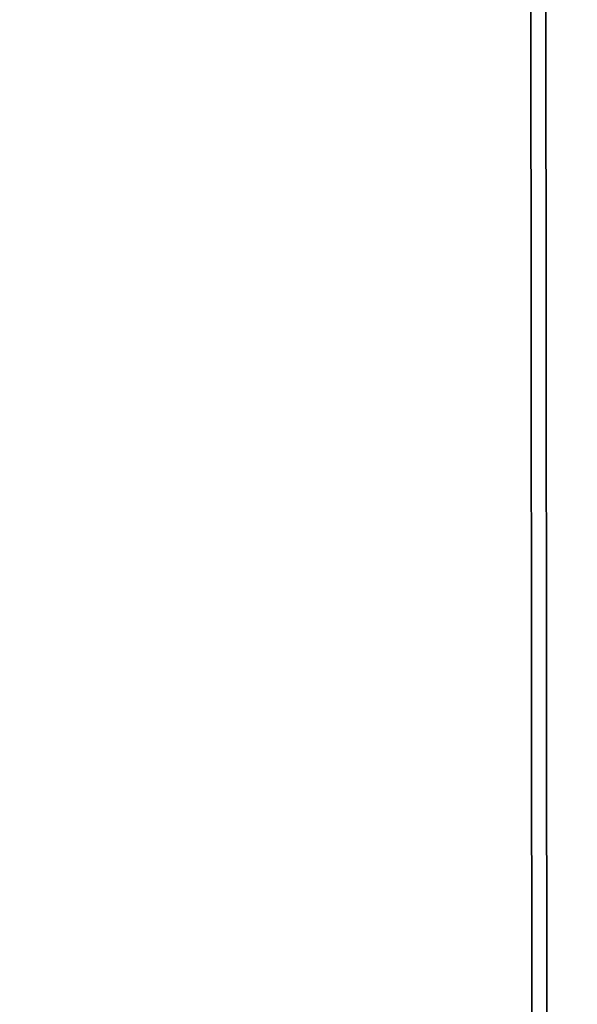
# Model space of a CAD drawing. Extents: x 219 to 498, y 110 to 382.
# Tile 495 of 656: x 349.413 to 349.523, y 116.795 to 116.989. Entities that reach past the tile are written whole.
import ezdxf

# ---------------------------------------------------------------- set-up
doc = ezdxf.new("R2010")
doc.units = 0
doc.header["$MEASUREMENT"] = 0
doc.layers.get('0').update_dxf_attribs({"color": 144, "linetype": 'CONTINUOUS'})
doc.layers.add('VOILE', color=134, linetype='CONTINUOUS')

# ---------------------------------------------------------------- blocks, each defined once
blk = doc.blocks.new('GROUPE_21')
at = {"color": 251}
for p, q in [((1.58589, 11.27163, 2.90823), (1.59743, 0.61502, 0.02231)), ((1.58354, 10.6886, 5.16361), (1.5951, 0.00614, 2.27069))]:
    blk.add_line(p, q, dxfattribs=at)
mesh = blk.add_polyface(dxfattribs=at)
corners = [(1.58589, 11.27163, 2.90823), (1.36578, 0.62081), (1.35425, 11.27717, 2.88585), (1.59743, 0.61502, 0.02231)]
mesh.append_faces([[corners[k] for k in face] for face in [(0, 1, 2), (1, 0, 3)]], dxfattribs={"vtx0": -1, "color": 251})
mesh = blk.add_polyface(dxfattribs=at)
corners = [(1.80859, 11.25488, 2.97393), (1.59743, 0.61502, 0.02231), (1.58589, 11.27163, 2.90823), (1.82013, 0.59753, 0.08781)]
mesh.append_faces([[corners[k] for k in face] for face in [(0, 1, 2), (1, 0, 3)]], dxfattribs={"vtx0": -1, "color": 251})
mesh = blk.add_polyface(dxfattribs=at)
corners = [(1.5951, 0.00614, 2.27069), (1.80638, 10.70568, 5.09845), (1.58354, 10.6886, 5.16361), (1.81794, 0.02397, 2.20574)]
mesh.append_faces([[corners[k] for k in face] for face in [(0, 1, 2), (1, 0, 3)]], dxfattribs={"vtx0": -1, "color": 251})
mesh = blk.add_polyface(dxfattribs=at)
corners = [(1.36341, 0, 2.29242), (1.58354, 10.6886, 5.16361), (1.35185, 10.68271, 5.18541), (1.5951, 0.00614, 2.27069)]
mesh.append_faces([[corners[k] for k in face] for face in [(0, 1, 2), (1, 0, 3)]], dxfattribs={"vtx0": -1, "color": 251})
blk = doc.blocks.new('GROUPE_10')
at = {"zscale": -1, "rotation": 360}
blk.add_blockref('GROUPE_21', (125.16574, 0, 43.24082), dxfattribs=at)
blk = doc.blocks.new('GROUP_35')
at = {"layer": 'VOILE'}
blk.add_blockref('GROUPE_10', (0, 0.27775, -0.43169), dxfattribs=at)

msp = doc.modelspace()

# ---------------------------------------------------------------- block references
msp.add_blockref('GROUP_35', (222.75513, 114.39526, 147.87863))

doc.saveas('drawing.dxf')
